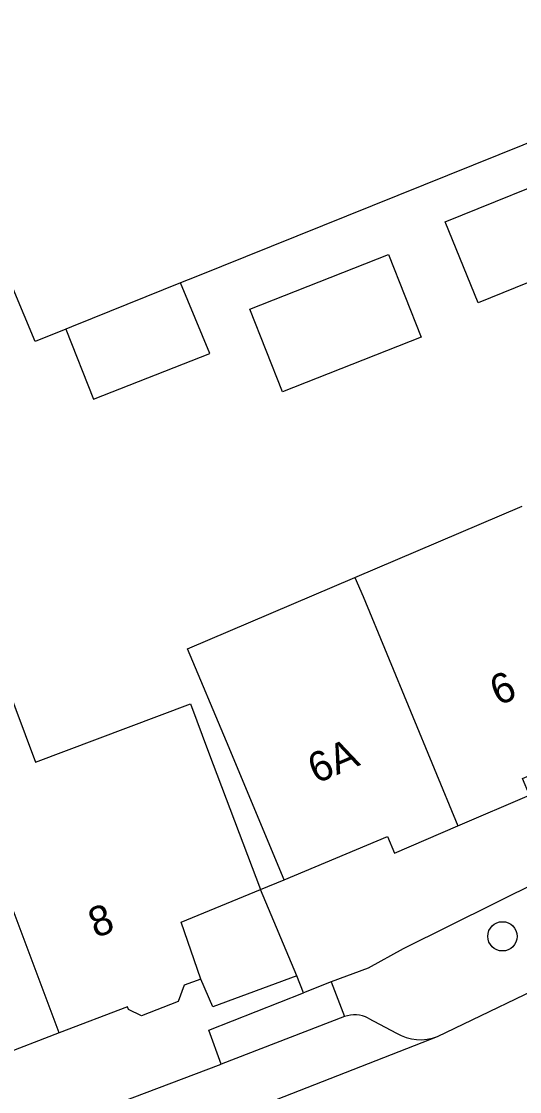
# Model space of a CAD drawing. Extents: x 159377 to 159983, y 382996 to 383595.
# Drawn here: x 159548.98 to 159565.6, y 383433.49 to 383469.23 of the extents above; entities that cross this region are included whole.
import ezdxf

# ---------------------------------------------------------------- set-up
doc = ezdxf.new("R2010")
doc.units = 0
for name, color, linetype in [('IMGEO_Boom', 7, 'Continuous'), ('IMGEO_Pand', 7, 'Continuous'), ('IMGEO_Pand_nummerreeks', 7, 'Continuous'), ('IMGEO_Rijbaan_lokaal_open', 7, 'Continuous'), ('IMGEO_Voetpad_open', 7, 'Continuous')]:
    doc.layers.add(name, color=color, linetype=linetype)

msp = doc.modelspace()

# ---------------------------------------------------------------- linework, layer by layer
at = {"layer": 'IMGEO_Boom'}
msp.add_circle((159565.034, 383438.673), 0.489, dxfattribs=at)
at = {"layer": 'IMGEO_Pand'}
for points in [[(159550.463, 383458.954), (159549.436, 383458.541), (159544.962, 383469.226), (159543.76, 383468.648), (159538.794, 383466.26), (159538.752, 383466.345)], [(159573.308, 383468.156), (159554.801, 383460.701), (159554.285, 383460.493)], [(159568.695, 383461.637), (159564.219, 383459.827), (159563.123, 383462.535), (159567.584, 383464.339)], [(159556.602, 383459.618), (159561.234, 383461.438), (159562.318, 383458.678), (159557.687, 383456.858), (159556.602, 383459.618)], [(159554.285, 383460.493), (159551.339, 383459.307), (159550.654, 383459.031), (159550.463, 383458.954)], [(159550.463, 383458.954), (159551.385, 383456.606), (159555.27, 383458.141), (159554.285, 383460.493)], [(159560.109, 383450.658), (159565.685, 383453.038)], [(159557.752, 383440.563), (159555.822, 383445.176), (159554.526, 383448.276), (159560.109, 383450.658)], [(159560.109, 383450.658), (159560.379, 383450.022), (159563.546, 383442.36)], [(159545.797, 383447.237), (159548.093, 383448.101), (159549.451, 383444.49), (159554.621, 383446.434), (159555.226, 383444.826), (159556.954, 383440.236)], [(159550.242, 383435.449), (159545.888, 383447.022), (159545.797, 383447.237)], [(159563.546, 383442.36), (159565.939, 383443.388), (159565.703, 383443.939), (159568.842, 383445.282)], [(159557.752, 383440.563), (159561.194, 383442.003), (159561.431, 383441.451), (159563.546, 383442.36)], [(159554.964, 383437.24), (159554.311, 383439.149), (159556.954, 383440.236)], [(159554.964, 383437.24), (159554.414, 383437.039), (159554.216, 383436.497), (159552.988, 383436.022), (159552.553, 383436.229), (159552.517, 383436.323), (159550.242, 383435.449)], [(159550.242, 383435.449), (159548.218, 383434.672), (159545.399, 383433.589)]]:
    msp.add_lwpolyline(points, dxfattribs=at)
at = {"layer": 'IMGEO_Rijbaan_lokaal_open'}
for points in [[(159562.863, 383435.325), (159567.213, 383437.426)], [(159550.125, 383430.343), (159562.863, 383435.325)]]:
    msp.add_lwpolyline(points, dxfattribs=at)
at = {"layer": 'IMGEO_Voetpad_open'}
for points in [[(159581.01, 383447.469), (159577.002, 383445.842), (159561.715, 383438.256), (159560.555, 383437.614), (159559.314, 383437.157)], [(159556.954, 383440.236), (159557.752, 383440.563)], [(159558.167, 383437.35), (159556.954, 383440.236)], [(159558.167, 383437.35), (159555.373, 383436.316), (159554.964, 383437.24)], [(159558.389, 383436.79), (159558.167, 383437.35)], [(159559.314, 383437.157), (159558.389, 383436.79)], [(159559.314, 383437.157), (159559.759, 383435.995)], [(159555.643, 383434.399), (159555.23, 383435.537), (159558.389, 383436.79)], [(159559.759, 383435.995), (159555.643, 383434.399)], [(159560.554, 383435.945), (159561.498, 383435.444)], [(159551.851, 383432.969), (159555.643, 383434.399)]]:
    msp.add_lwpolyline(points, dxfattribs=at)
for centre, radius, start, end in [((159560.097, 383435.023), 1.029, 63.6346, 109.1678), ((159562.303, 383436.785), 1.564, 239.0315, 291.0036)]:
    msp.add_arc(centre, radius, start, end, dxfattribs=at)

# ---------------------------------------------------------------- texts
at = {"layer": 'IMGEO_Pand_nummerreeks'}
for s, rotation, p in [('6', 23.1704, (159564.892, 383446.36)), ('6A', 23.1704, (159558.816, 383443.759)), ('8', 20.7699, (159551.456, 383438.605))]:
    msp.add_text(s, height=1, rotation=rotation, dxfattribs=at).set_placement(p)

doc.saveas('drawing.dxf')
